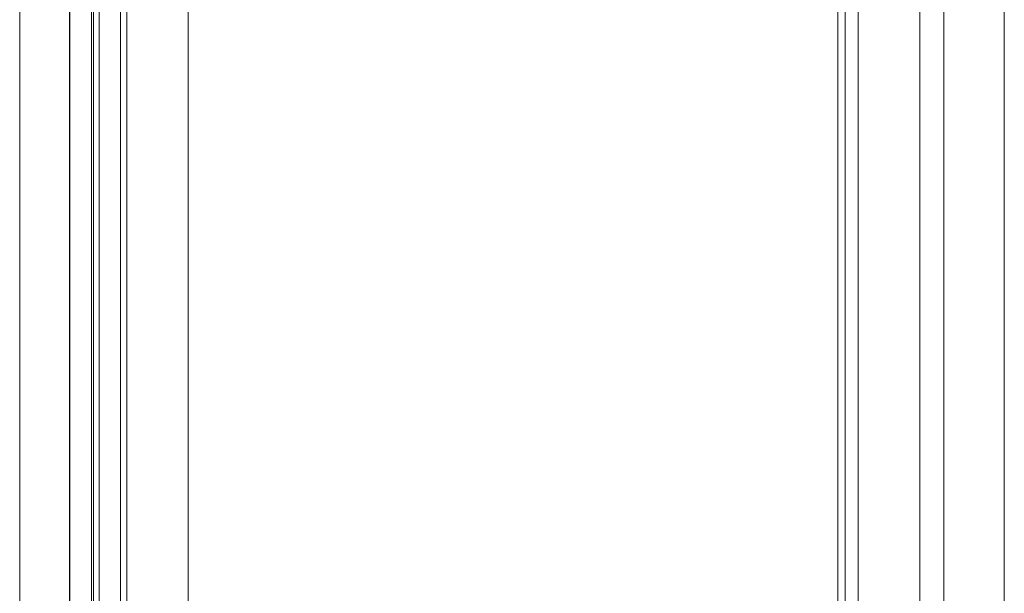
# Model space of a CAD drawing. Header units: inches. Extents: x 424 to 2043, y -237 to 445.
# Tile 670 of 965: x 854.465 to 855.334, y 222.485 to 222.991. Entities that reach past the tile are written whole.
import ezdxf

# ---------------------------------------------------------------- set-up
doc = ezdxf.new("R2010")
doc.units = ezdxf.units.IN
doc.header["$MEASUREMENT"] = 0
doc.layers.add('A-DOOR', color=31, linetype='Continuous', lineweight=9)
doc.layers.add('A-WALL', color=113, linetype='Continuous', lineweight=9)

# ---------------------------------------------------------------- blocks, each defined once
blk = doc.blocks.new('5-panel_Bi-fold_external_door_10806 - Type 1-V65-Section 1')
at = {"layer": 'A-DOOR'}
for p, q in [((-122.42135, 8.4), (-122.42135, 5.6)), ((-122.37735, 8.4), (-122.37735, 5.6)), ((-122.377, 8.3372), (-122.377, 5.6)), ((-122.35797, 5.6), (-122.35797, 8.3372)), ((-122.33251, 5.6), (-122.33251, 8.3372)), ((-122.3269, 5.6), (-122.3269, 8.3372)), ((-122.27268, 5.6), (-122.27268, 8.33744)), ((-121.68121, 8.33744), (-121.68121, 5.6)), ((-121.5523, 8.33776), (-121.5523, 5.6)), ((-121.6992, 8.26143), (-121.6992, 5.70307)), ((-121.69266, 8.26271), (-121.69266, 5.70179)), ((-122.35633, 8.25), (-122.35633, 5.685)), ((-122.35133, 5.685), (-122.35133, 8.25)), ((-121.62699, 8.17354), (-121.62699, 6.849)), ((-121.60557, 8.17354), (-121.60557, 6.849))]:
    blk.add_line(p, q, dxfattribs=at)

msp = doc.modelspace()

# ---------------------------------------------------------------- linework, layer by layer
at = {"layer": 'A-WALL'}
msp.add_line((854.4652, 220.69721), (854.4652, 223.49721), dxfattribs=at)

# ---------------------------------------------------------------- block references
at = {"layer": 'A-DOOR'}
msp.add_blockref('5-panel_Bi-fold_external_door_10806 - Type 1-V65-Section 1', (976.88654, 215.09721), dxfattribs=at)

doc.saveas('drawing.dxf')
